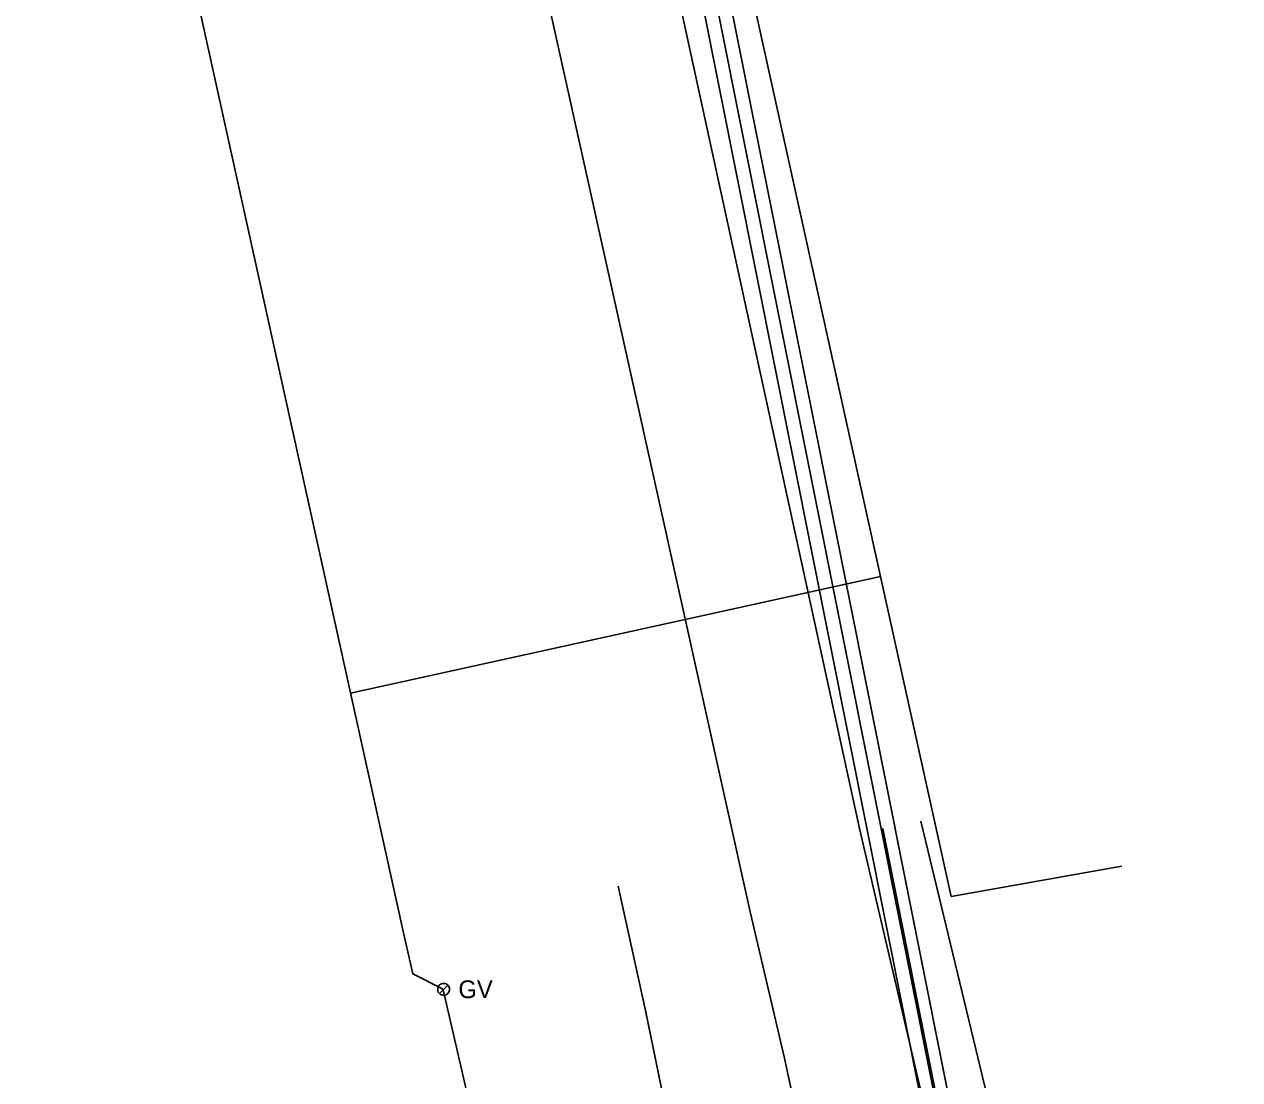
# Model space of a CAD drawing. Extents: x 600849 to 606371, y 330010 to 403088.
# Drawn here: x 604594.2 to 604857.5, y 339467.5 to 339696.2 of the extents above; entities that cross this region are included whole.
import ezdxf

# ---------------------------------------------------------------- set-up
doc = ezdxf.new("R2010")
doc.units = 0
for name, color, linetype in [('E_UTL_E_UG', 7, 'Continuous'), ('E_UTL_FO_UG', 7, 'Continuous'), ('E_UTL_G', 7, 'Continuous'), ('E_UTL_G_UG', 7, 'Continuous'), ('E_UTL_Overhead', 7, 'Continuous'), ('E_UTL_SAN_UG_MMSD', 7, 'Continuous'), ('E_UTL_SAN_UG_OUTER_LIMITS', 7, 'Continuous'), ('E_UTL_W_UG', 7, 'Continuous')]:
    doc.layers.add(name, color=color, linetype=linetype)

msp = doc.modelspace()

# ---------------------------------------------------------------- linework, layer by layer
at = {"layer": 'E_UTL_E_UG'}
msp.add_lwpolyline([(604784.34, 339222.62), (604775.95, 339262.38), (604768.41, 339297.38), (604762.12, 339328.3), (604757.39, 339350.58), (604755.47, 339358.12), (604755.17, 339359.69), (604751.45, 339378.59), (604743.59, 339418.09), (604735.46, 339449.75), (604728.77, 339482.52), (604722.85, 339509.42)], dxfattribs=at)
at = {"layer": 'E_UTL_FO_UG'}
msp.add_lwpolyline([(604780.2, 339521.92), (604793.27, 339456.48)], dxfattribs=at)
at = {"layer": 'E_UTL_G'}
for points in [[(604686.32, 339487.1), (604686.3, 339487.34), (604686.23, 339487.58), (604686.12, 339487.79), (604685.97, 339487.99), (604685.79, 339488.15), (604685.57, 339488.27), (604685.34, 339488.35), (604685.1, 339488.38), (604684.86, 339488.37), (604684.62, 339488.31), (604684.4, 339488.21), (604684.2, 339488.07), (604684.03, 339487.89), (604683.9, 339487.69), (604683.81, 339487.46), (604683.76, 339487.22), (604683.76, 339486.98), (604683.81, 339486.74), (604683.9, 339486.51), (604684.03, 339486.31), (604684.2, 339486.13), (604684.4, 339485.99), (604684.62, 339485.89), (604684.86, 339485.83), (604685.1, 339485.82), (604685.34, 339485.85), (604685.57, 339485.93), (604685.79, 339486.06), (604685.97, 339486.22), (604686.12, 339486.41), (604686.23, 339486.62), (604686.3, 339486.86), (604686.32, 339487.1)], [(604684.13, 339486.19), (604685.95, 339488.01)]]:
    msp.add_lwpolyline(points, dxfattribs=at)
at = {"layer": 'E_UTL_G_UG'}
for p, q in [((604676.2, 339500.02), (604594.23, 339871.46)), ((604795, 339507.19), (604741.72, 339748.42)), ((604664.9, 339551.25), (604779.68, 339576.58)), ((604795, 339507.19), (604831.93, 339513.8))]:
    msp.add_line(p, q, dxfattribs=at)
for points in [[(604751.42, 339503.86), (604694.75, 339759.52), (604727.4, 339798.39), (604696.08, 339960.93), (604715.5, 340091.34), (604741.91, 340217.55)], [(604814.85, 339218.78), (604810.09, 339242.37), (604799.43, 339289.54), (604793.26, 339314.06), (604787.02, 339344.67), (604774.66, 339399.62), (604767.29, 339432.61), (604758.85, 339472.19), (604751.42, 339503.86)], [(604742.35, 339228.68), (604740.05, 339238.17), (604732.17, 339281.15), (604723.13, 339319.31), (604718.15, 339342.27), (604709.95, 339377.23), (604705.89, 339396.14), (604699.95, 339418.23), (604694.75, 339444.39), (604689.12, 339468.85), (604685.03, 339486.7), (604684.68, 339487.29), (604678.37, 339490.44), (604676.2, 339500.02)]]:
    msp.add_lwpolyline(points, dxfattribs=at)
at = {"layer": 'E_UTL_Overhead'}
msp.add_lwpolyline([(604817.61, 339402.27), (604788.44, 339523.52)], dxfattribs=at)
at = {"layer": 'E_UTL_SAN_UG_MMSD'}
msp.add_line((604854.51, 339147.21), (604642.2, 340212.1), dxfattribs=at)
at = {"layer": 'E_UTL_SAN_UG_OUTER_LIMITS'}
for p, q in [((604851.55, 339146.7), (604639.25, 340211.51)), ((604857.47, 339147.72), (604645.14, 340212.68))]:
    msp.add_line(p, q, dxfattribs=at)
at = {"layer": 'E_UTL_W_UG'}
msp.add_lwpolyline([(604805.77, 339390.57), (604775.12, 339521.94), (604713.1, 339806.92)], dxfattribs=at)

# ---------------------------------------------------------------- texts
at = {"layer": 'E_UTL_G'}
msp.add_text('GV', height=3.85, dxfattribs=at).set_placement((604688.25, 339485.18))

doc.saveas('drawing.dxf')
